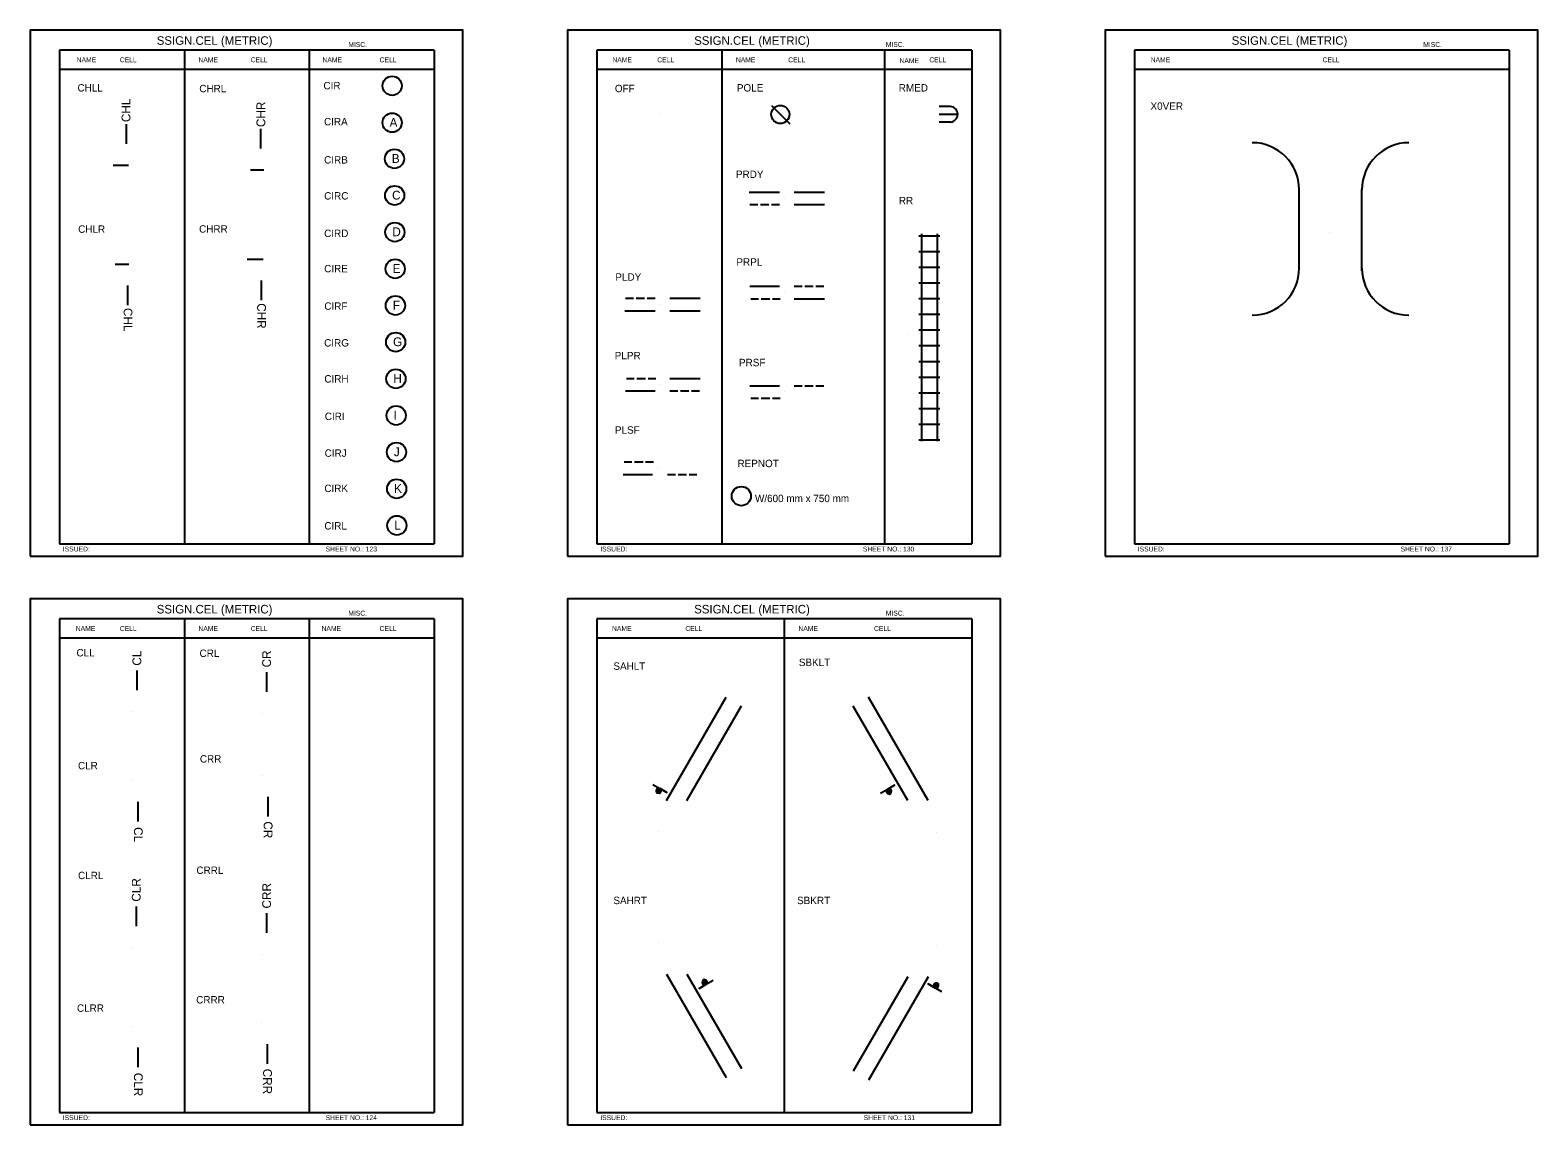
# Model space of a CAD drawing. Extents: x -12 to 6962, y -3756 to 679.
# Drawn here: x 455 to 1066, y -3241 to -2797 of the extents above; entities that cross this region are included whole.
import ezdxf

# ---------------------------------------------------------------- set-up
doc = ezdxf.new("R2010")
doc.units = 0
for name, color, linetype in [('Level 1', 7, 'Continuous'), ('Level 2', 7, 'Continuous'), ('Level 3', 7, 'Continuous'), ('Level 60', 7, 'Continuous')]:
    doc.layers.add(name, color=color, linetype=linetype)

msp = doc.modelspace()

# ---------------------------------------------------------------- linework, layer by layer
at = {"layer": 'Level 1'}
for p, q in [((619.06, -2805.13), (467.3, -2805.13)), ((467.3, -2805.13), (467.3, -3005.13)), ((517.89, -2805.13), (517.89, -3005.13)), ((568.47, -2805.13), (568.47, -3005.13)), ((619.06, -2805.13), (619.06, -3005.13)), ((836.73, -2805.13), (684.97, -2805.13)), ((684.97, -2805.13), (684.97, -3005.13)), ((735.56, -2805.13), (735.56, -3005.13)), ((735.56, -2805.13), (735.56, -3005.13)), ((801.41, -2805.13), (801.41, -3005.13)), ((836.73, -2805.13), (836.73, -3005.13)), ((1054.39, -2805.13), (902.64, -2805.13)), ((902.64, -2805.13), (902.64, -3005.13)), ((1054.39, -2805.13), (1054.39, -3005.13)), ((619.06, -2813.04), (467.3, -2813.04)), ((836.73, -2813.04), (684.97, -2813.04)), ((1054.39, -2813.04), (902.64, -2813.04)), ((710.4, -2830.82), (710.4, -2830.82)), ((755.6, -2827.55), (763.08, -2835.03)), ((828.16, -2828), (823.59, -2828)), ((823.59, -2831.16), (831.06, -2831.16)), ((494.42, -2843.11), (494.42, -2835.13)), ((548.84, -2845.02), (548.84, -2837.04)), ((828.17, -2834.33), (823.59, -2834.33)), ((489.02, -2851.73), (495.25, -2851.73)), ((492.64, -2851.73), (492.64, -2851.73)), ((544.65, -2853.64), (550.07, -2853.64)), ((547.06, -2853.64), (547.06, -2853.64)), ((746.58, -2862.69), (758.84, -2862.69)), ((764.88, -2862.69), (777.14, -2862.69)), ((969.38, -2893.85), (969.38, -2861.72)), ((994.78, -2894.58), (994.78, -2861.57)), ((746.93, -2867.77), (750.1, -2867.77)), ((751.18, -2867.77), (754.63, -2867.77)), ((755.67, -2867.77), (758.84, -2867.77)), ((760.74, -2865.23), (760.74, -2865.23)), ((764.88, -2867.77), (777.14, -2867.77)), ((815.39, -2880.44), (823.88, -2880.44)), ((816.51, -2963.64), (816.51, -2879.58)), ((822.86, -2963.64), (822.86, -2879.58)), ((981.84, -2879.07), (981.84, -2879.07)), ((815.39, -2886.79), (823.88, -2886.79)), ((489.82, -2891.87), (495.45, -2891.87)), ((492.64, -2891.87), (492.64, -2891.87)), ((543.32, -2889.85), (549.75, -2889.85)), ((546.74, -2889.85), (546.74, -2889.85)), ((815.39, -2893.14), (823.88, -2893.14)), ((548.96, -2898.47), (548.96, -2906.44)), ((815.39, -2899.49), (823.88, -2899.49)), ((494.86, -2900.49), (494.86, -2908.46)), ((696.59, -2905.66), (699.75, -2905.66)), ((700.84, -2905.66), (704.29, -2905.66)), ((705.33, -2905.66), (708.5, -2905.66)), ((714.53, -2905.66), (726.8, -2905.66)), ((746.93, -2900.83), (758.84, -2900.83)), ((747.28, -2905.91), (750.45, -2905.91)), ((751.54, -2905.91), (754.98, -2905.91)), ((756.02, -2905.91), (759.19, -2905.91)), ((760.74, -2903.37), (760.74, -2903.37)), ((764.88, -2900.83), (768.04, -2900.83)), ((764.88, -2905.91), (777.14, -2905.91)), ((769.13, -2900.83), (772.58, -2900.83)), ((773.62, -2900.83), (776.79, -2900.83)), ((815.39, -2905.84), (823.88, -2905.84)), ((696.24, -2910.74), (708.5, -2910.74)), ((710.4, -2908.2), (710.4, -2908.2)), ((714.53, -2910.74), (726.8, -2910.74)), ((815.39, -2912.19), (823.88, -2912.19)), ((815.39, -2918.54), (823.88, -2918.54)), ((810.79, -2920.57), (810.79, -2920.57)), ((819.52, -2920.57), (819.52, -2920.57)), ((815.39, -2924.89), (823.88, -2924.89)), ((815.39, -2931.24), (823.88, -2931.24)), ((696.94, -2938.15), (700.11, -2938.15)), ((701.19, -2938.15), (704.64, -2938.15)), ((705.68, -2938.15), (708.85, -2938.15)), ((710.4, -2940.69), (710.4, -2940.69)), ((714.53, -2938.15), (726.8, -2938.15)), ((746.93, -2941.11), (758.84, -2941.11)), ((764.88, -2941.11), (768.04, -2941.11)), ((769.13, -2941.11), (772.58, -2941.11)), ((773.62, -2941.11), (776.79, -2941.11)), ((815.39, -2937.59), (823.88, -2937.59)), ((696.59, -2943.23), (708.5, -2943.23)), ((714.53, -2943.23), (717.7, -2943.23)), ((718.79, -2943.23), (722.24, -2943.23)), ((723.28, -2943.23), (726.45, -2943.23)), ((747.28, -2946.19), (750.45, -2946.19)), ((751.54, -2946.19), (754.98, -2946.19)), ((756.02, -2946.19), (759.19, -2946.19)), ((760.74, -2943.65), (760.74, -2943.65)), ((815.39, -2943.94), (823.88, -2943.94)), ((815.39, -2950.29), (823.88, -2950.29)), ((815.39, -2956.64), (823.88, -2956.64)), ((815.39, -2962.99), (823.88, -2962.99)), ((695.96, -2971.96), (699.13, -2971.96)), ((700.22, -2971.96), (703.66, -2971.96)), ((704.7, -2971.96), (707.87, -2971.96)), ((695.61, -2977.04), (707.52, -2977.04)), ((709.42, -2974.5), (709.42, -2974.5)), ((713.56, -2977.04), (716.72, -2977.04)), ((717.81, -2977.04), (721.26, -2977.04)), ((722.3, -2977.04), (725.47, -2977.04)), ((467.3, -3005.13), (619.06, -3005.13)), ((684.97, -3005.13), (836.73, -3005.13)), ((902.64, -3005.13), (1054.39, -3005.13)), ((619.06, -3035.48), (467.3, -3035.48)), ((467.3, -3035.48), (467.3, -3235.48)), ((517.89, -3035.48), (517.89, -3235.48)), ((568.47, -3035.48), (568.47, -3235.48)), ((619.06, -3035.48), (619.06, -3235.48)), ((836.73, -3035.48), (684.97, -3035.48)), ((684.97, -3035.48), (684.97, -3235.48)), ((760.85, -3035.48), (760.85, -3235.48)), ((836.73, -3035.48), (836.73, -3235.48)), ((619.06, -3043.4), (467.3, -3043.4)), ((836.73, -3043.4), (684.97, -3043.4)), ((498.72, -3064.45), (498.72, -3056.48)), ((551.27, -3065.14), (551.27, -3057.17)), ((713.19, -3109.1), (737.33, -3067.29)), ((721.36, -3109.18), (743.49, -3070.84)), ((810.9, -3109.17), (788.79, -3070.87)), ((819.09, -3109.13), (794.95, -3067.31)), ((496.81, -3073.07), (496.81, -3073.07)), ((549.49, -3073.76), (549.49, -3073.76)), ((496.81, -3101.11), (496.81, -3101.11)), ((549.49, -3099.04), (549.49, -3099.04)), ((551.71, -3107.66), (551.71, -3115.63)), ((499.03, -3109.73), (499.03, -3117.7)), ((709.92, -3121.88), (709.92, -3121.88)), ((822.36, -3121.9), (822.36, -3121.9)), ((498.47, -3160.05), (498.47, -3152.08)), ((551.27, -3162.81), (551.27, -3154.84)), ((496.56, -3168.67), (496.56, -3168.67)), ((709.92, -3166.71), (709.92, -3166.71)), ((822.36, -3167.8), (822.36, -3167.8)), ((549.49, -3171.43), (549.49, -3171.43)), ((713.19, -3179.49), (737.33, -3221.3)), ((721.38, -3179.46), (743.49, -3217.75)), ((810.9, -3180.55), (788.79, -3218.83)), ((819.09, -3180.57), (794.95, -3222.39)), ((549.24, -3199.24), (549.24, -3199.24)), ((496.81, -3200.62), (496.81, -3200.62)), ((499.03, -3209.23), (499.03, -3217.21)), ((551.47, -3207.86), (551.47, -3215.83)), ((467.3, -3235.48), (619.06, -3235.48)), ((684.97, -3235.48), (836.73, -3235.48))]:
    msp.add_line(p, q, dxfattribs=at)
for centre, radius in [((602.03, -2819.6), 3.89), ((602.03, -2834.57), 3.89), ((759.26, -2831.23), 3.68), ((602.95, -2849.19), 3.89), ((603.05, -2864.04), 3.89), ((603.15, -2878.89), 3.89), ((603.25, -2893.74), 3.89), ((603.35, -2908.59), 3.89), ((603.46, -2923.44), 3.89), ((603.56, -2938.3), 3.89), ((603.66, -2953.15), 3.89), ((603.76, -2968), 3.89), ((603.86, -2982.85), 3.89), ((743.45, -2985.82), 3.89), ((603.96, -2997.7), 3.89)]:
    msp.add_circle(centre, radius, dxfattribs=at)
for centre, radius, start, end in [((827.87, -2831.16), 3.19, 275.45738, 84.77868), ((950.34, -2861.72), 19.05, 0, 90), ((1013.83, -2861.72), 19.05, 90, 180), ((950.34, -2893.47), 19.05, 270, 0), ((1013.83, -2893.47), 19.05, 180, 270)]:
    msp.add_arc(centre, radius, start, end, dxfattribs=at)
at = {"layer": 'Level 2'}
for points in [[(707.62, -3102.62), (713.26, -3105.87), (710.52, -3104.29), (709.83, -3104.16), (709.27, -3104.43), (708.98, -3105.16), (709.08, -3105.85), (709.4, -3106.08), (710.13, -3106.14), (710.69, -3105.88), (711.02, -3105.21), (710.87, -3104.63), (710.2, -3104.38), (709.45, -3104.67), (709.33, -3105.18), (709.43, -3105.64), (710.1, -3105.81), (710.65, -3105.4), (710.48, -3104.9), (710.04, -3104.65), (709.72, -3104.82), (709.56, -3105.18), (709.84, -3105.39), (710.13, -3105.28), (710.25, -3105.08), (710.08, -3104.9), (709.93, -3105.08)], [(799.85, -3106.21), (805.5, -3102.95), (802.76, -3104.53), (802.3, -3105.06), (802.25, -3105.68), (802.74, -3106.3), (803.39, -3106.55), (803.74, -3106.39), (804.16, -3105.79), (804.21, -3105.18), (803.81, -3104.55), (803.22, -3104.4), (802.67, -3104.85), (802.55, -3105.64), (802.94, -3106), (803.38, -3106.15), (803.86, -3105.65), (803.78, -3104.98), (803.27, -3104.87), (802.83, -3105.12), (802.82, -3105.49), (803.05, -3105.81), (803.37, -3105.66), (803.42, -3105.36), (803.3, -3105.16), (803.06, -3105.21), (803.15, -3105.43)], [(731.99, -3182.01), (726.35, -3185.27), (729.09, -3183.69), (729.54, -3183.16), (729.6, -3182.54), (729.1, -3181.92), (728.46, -3181.67), (728.1, -3181.83), (727.68, -3182.43), (727.63, -3183.04), (728.04, -3183.67), (728.62, -3183.82), (729.17, -3183.37), (729.3, -3182.58), (728.91, -3182.22), (728.47, -3182.07), (727.99, -3182.57), (728.06, -3183.24), (728.58, -3183.35), (729.02, -3183.1), (729.03, -3182.73), (728.8, -3182.41), (728.48, -3182.56), (728.43, -3182.86), (728.54, -3183.06), (728.78, -3183.01), (728.7, -3182.79)], [(824.71, -3186.65), (819.07, -3183.39), (821.8, -3184.97), (822.5, -3185.1), (823.05, -3184.83), (823.34, -3184.1), (823.24, -3183.41), (822.92, -3183.18), (822.19, -3183.12), (821.64, -3183.39), (821.3, -3184.05), (821.46, -3184.63), (822.12, -3184.88), (822.87, -3184.6), (822.99, -3184.08), (822.9, -3183.62), (822.23, -3183.46), (821.68, -3183.86), (821.84, -3184.36), (822.28, -3184.61), (822.6, -3184.44), (822.77, -3184.08), (822.48, -3183.87), (822.19, -3183.98), (822.08, -3184.18), (822.24, -3184.37), (822.39, -3184.18)]]:
    msp.add_lwpolyline(points, dxfattribs=at)
at = {"layer": 'Level 60'}
for points in [[(455.43, -3010.17), (630.69, -3010.17), (630.69, -2797.08), (455.43, -2797.08)], [(673.09, -3010.17), (848.36, -3010.17), (848.36, -2797.08), (673.09, -2797.08)], [(890.76, -3010.17), (1066.02, -3010.17), (1066.02, -2797.08), (890.76, -2797.08)], [(455.43, -3240.53), (630.69, -3240.53), (630.69, -3027.43), (455.43, -3027.43)], [(673.09, -3240.53), (848.36, -3240.53), (848.36, -3027.43), (673.09, -3027.43)]]:
    msp.add_lwpolyline(points, close=True, dxfattribs=at)

# ---------------------------------------------------------------- texts
at = {"layer": 'Level 1'}
for s, rotation, p in [('CHL', 90, (496.02, -2834.33)), ('CHR', 90, (550.64, -2836.34)), ('CHL', 270, (493.27, -2909.62)), ('CHR', 270, (547.37, -2907.7)), ('CL', 90, (500.42, -3054.52)), ('CR', 90, (552.97, -3055.21)), ('CR', 270, (550.01, -3117.59)), ('CL', 270, (497.46, -3119.92)), ('CLR', 90, (500.17, -3150.12)), ('CRR', 90, (552.97, -3152.88)), ('CLR', 270, (497.46, -3219.43)), ('CRR', 270, (549.77, -3217.79))]:
    msp.add_text(s, height=3.556, rotation=rotation, dxfattribs=at).set_placement(p)
for s, p in [('A', (600.98, -2836.23)), ('B', (601.9, -2850.85)), ('C', (602, -2865.7)), ('D', (602.1, -2880.55)), ('E', (602.21, -2895.4)), ('F', (602.31, -2910.26)), ('G', (602.41, -2925.11)), ('H', (602.51, -2939.96)), ('I', (602.61, -2954.81)), ('J', (602.72, -2969.66)), ('K', (602.82, -2984.51)), ('L', (602.92, -2999.36))]:
    msp.add_text(s, height=3.56, dxfattribs=at).set_placement(p)
at = {"layer": 'Level 3'}
for s, height, p in [('SSIGN.CEL (METRIC)', 3.4642, (506.69, -2803.02)), ('MISC.', 1.979, (584.28, -2803.89)), ('SSIGN.CEL (METRIC)', 3.4642, (724.35, -2803.02)), ('MISC.', 1.979, (801.95, -2803.89)), ('SSIGN.CEL (METRIC)', 3.4642, (942.02, -2803.02)), ('MISC.', 1.979, (1019.62, -2803.89)), ('NAME', 1.98, (474.27, -2810.08)), ('CELL', 1.98, (491.74, -2810.08)), ('NAME', 1.98, (523.58, -2810.08)), ('CELL', 1.98, (544.76, -2810.08)), ('NAME', 1.98, (573.82, -2810.08)), ('CELL', 1.98, (596.96, -2810.08)), ('NAME', 1.98, (691.22, -2810.08)), ('CELL', 1.98, (709.4, -2810.08)), ('NAME', 1.98, (741.24, -2810.08)), ('CELL', 1.98, (762.42, -2810.08)), ('NAME', 1.98, (807.5, -2810.42)), ('CELL', 1.98, (819.61, -2810.08)), ('NAME', 1.98, (909.24, -2810.08)), ('CELL', 1.98, (978.87, -2810.08)), ('CHLL', 3, (474.6, -2821.95)), ('CHRL', 3, (523.93, -2822.25)), ('CIR', 3, (574.21, -2821.06)), ('OFF', 3, (692.23, -2822.21)), ('POLE', 3, (741.65, -2821.95)), ('RMED', 3, (807.2, -2821.95)), ('X0VER', 3, (909.15, -2829.34)), ('CIRA', 3, (574.45, -2835.65)), ('CIRB', 3, (574.5, -2851.13)), ('PRDY', 3, (741.26, -2856.96)), ('CIRC', 3, (574.5, -2865.71)), ('RR', 3, (807.24, -2867.61)), ('CHLR', 3, (474.87, -2879.17)), ('CHRR', 3, (523.84, -2879.11)), ('CIRD', 3, (574.5, -2880.89)), ('CIRE', 3, (574.51, -2895.18)), ('PRPL', 3, (741.45, -2892.49)), ('PLDY', 3, (692.44, -2898.58)), ('CIRF', 3, (574.57, -2910.36)), ('CIRG', 3, (574.5, -2925.25)), ('PLPR', 3, (692.18, -2930.4)), ('PRSF', 3, (742.5, -2933.22)), ('CIRH', 3, (574.58, -2939.83)), ('CIRI', 3, (574.75, -2955.02)), ('PLSF', 3, (692.25, -2960.55)), ('CIRJ', 3, (574.69, -2969.9)), ('REPNOT', 3, (741.89, -2974.1)), ('CIRK', 3, (574.58, -2984.19)), ('W/600 mm x 750 mm', 3, (748.97, -2988.27)), ('CIRL', 3, (574.58, -2999.37)), ('ISSUED:', 1.98, (468.65, -3008.25)), ('SHEET NO.: 123', 1.9795, (575.09, -3008.25)), ('ISSUED:', 1.98, (686.31, -3008.25)), ('SHEET NO.: 130', 1.9795, (792.67, -3008.25)), ('ISSUED:', 1.98, (903.98, -3008.25)), ('SHEET NO.: 137', 1.9795, (1010.42, -3008.25)), ('SSIGN.CEL (METRIC)', 3.4642, (506.69, -3033.37)), ('MISC.', 1.979, (584.28, -3034.24)), ('SSIGN.CEL (METRIC)', 3.4642, (724.35, -3033.37)), ('MISC.', 1.979, (801.95, -3034.24)), ('NAME', 1.98, (473.91, -3040.44)), ('CELL', 1.98, (491.74, -3040.44)), ('NAME', 1.98, (523.58, -3040.44)), ('CELL', 1.98, (544.76, -3040.44)), ('NAME', 1.98, (573.46, -3040.44)), ('CELL', 1.98, (596.96, -3040.44)), ('NAME', 1.98, (691.08, -3040.44)), ('CELL', 1.98, (720.79, -3040.44)), ('NAME', 1.98, (766.57, -3040.44)), ('CELL', 1.98, (797.19, -3040.44)), ('CLL', 3, (474.18, -3050.78)), ('CRL', 3, (524.03, -3051)), ('SBKLT', 3, (766.74, -3054.67)), ('SAHLT', 3, (691.63, -3056.2)), ('CLR', 3, (474.81, -3096.52)), ('CRR', 3, (524.17, -3093.78)), ('CLRL', 3, (474.82, -3140.99)), ('CRRL', 3, (522.76, -3138.88)), ('SAHRT', 3, (691.63, -3151.12)), ('SBKRT', 3, (766.01, -3151.12)), ('CLRR', 3, (474.39, -3194.73)), ('CRRR', 3, (522.68, -3191.36)), ('ISSUED:', 1.98, (468.65, -3238.6)), ('SHEET NO.: 124', 1.9795, (575.09, -3238.6)), ('ISSUED:', 1.98, (686.31, -3238.6)), ('SHEET NO.: 131', 1.9795, (792.98, -3238.6))]:
    msp.add_text(s, height=height, dxfattribs=at).set_placement(p)

doc.saveas('drawing.dxf')
